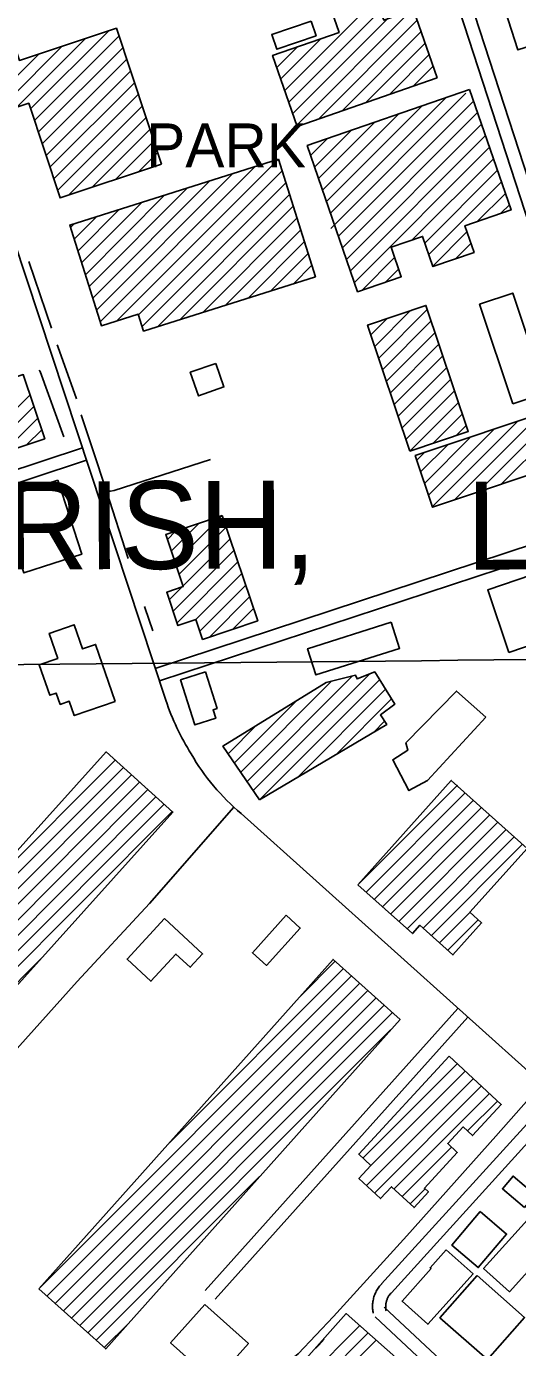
# Model space of a CAD drawing. Extents: x 3625074 to 3663148, y 511451 to 537151.
# Drawn here: x 3642306 to 3643426, y 527554 to 530563 of the extents above; entities that cross this region are included whole.
import ezdxf

# ---------------------------------------------------------------- set-up
doc = ezdxf.new("R2010")
doc.units = 0
for name, color, linetype in [('V-BLDG-OTLN', 7, 'Continuous'), ('V-GRID-MAJR', 7, 'Continuous'), ('V-RAIL-TRAK', 7, 'Continuous'), ('V-ROAD-CNTR', 7, 'Continuous'), ('V-TOPO-GNAM-IDEN', 7, 'Continuous'), ('V-TOPO-SHOR', 7, 'Continuous')]:
    doc.layers.add(name, color=color, linetype=linetype)

msp = doc.modelspace()

# ---------------------------------------------------------------- linework, layer by layer
at = {"layer": 'V-BLDG-OTLN'}
for p, q in [((3642895.2, 530417.3), (3643181.9, 530704)), ((3642904.4, 530391.1), (3643191, 530677.7)), ((3642922.6, 530338.6), (3643183.5, 530599.5)), ((3642315.7, 530375.2), (3642493.7, 530553.2)), ((3642913.5, 530364.9), (3643129.3, 530580.7)), ((3642971.7, 530352.4), (3643197.1, 530577.7)), ((3642284.5, 530379.4), (3642440.8, 530535.6)), ((3642324.5, 530348.7), (3642517.1, 530541.3)), ((3642886.1, 530443.6), (3642978.1, 530535.6)), ((3643025.9, 530371.2), (3643206.2, 530551.5)), ((3643080.1, 530390.1), (3643215.3, 530525.3)), ((3642257.2, 530422.7), (3642335, 530500.6)), ((3642266, 530396.2), (3642387.9, 530518.1)), ((3642333.3, 530322.1), (3642525.9, 530514.7)), ((3642867.9, 530496), (3642869.7, 530497.9)), ((3642877, 530469.8), (3642923.9, 530516.7)), ((3643134.3, 530408.9), (3643224.4, 530499)), ((3642342.1, 530295.5), (3642534.7, 530488.2)), ((3643188.5, 530427.7), (3643233.5, 530472.8)), ((3642350.9, 530269), (3642543.5, 530461.6)), ((3642359.7, 530242.4), (3642552.3, 530435.1)), ((3642368.5, 530215.9), (3642561.1, 530408.5)), ((3642999.9, 530103.1), (3643307.8, 530411)), ((3642377.3, 530189.3), (3642569.9, 530381.9)), ((3642990.4, 530164.3), (3643208.5, 530382.4)), ((3642999.4, 530138), (3643262.4, 530401)), ((3643017.6, 530085.4), (3643325.5, 530393.3)), ((3642402.4, 530179.1), (3642578.7, 530355.4)), ((3642972.2, 530216.9), (3643100.5, 530345.2)), ((3642981.3, 530190.6), (3643154.5, 530363.8)), ((3643026.6, 530059.1), (3643334.5, 530367)), ((3642455.3, 530196.6), (3642587.5, 530328.8)), ((3642963.2, 530243.1), (3643046.6, 530326.6)), ((3643035.7, 530032.8), (3643343.6, 530340.8)), ((3643044.8, 530006.5), (3643352.7, 530314.5)), ((3642508.2, 530214.1), (3642596.3, 530302.3)), ((3642954.1, 530269.4), (3642992.6, 530307.9)), ((3643053.8, 529980.3), (3643361.7, 530288.2)), ((3642512.1, 529892.7), (3642880.5, 530261.1)), ((3642561.1, 530231.7), (3642605.1, 530275.7)), ((3643185.8, 530076.9), (3643370.8, 530261.9)), ((3642466, 529917.3), (3642777.1, 530228.4)), ((3642474.5, 529890.4), (3642828.8, 530244.8)), ((3642561.5, 529906.8), (3642889, 530234.3)), ((3643214.3, 530070), (3643379.9, 530235.6)), ((3642449, 529971), (3642673.7, 530195.7)), ((3642457.5, 529944.2), (3642725.4, 530212.1)), ((3642570, 529879.9), (3642897.5, 530207.4)), ((3643223.4, 530043.7), (3643388.9, 530209.3)), ((3642432, 530024.8), (3642570.3, 530163.1)), ((3642440.5, 529997.9), (3642622, 530179.4)), ((3642604.8, 529879.3), (3642906, 530180.5)), ((3643334, 530119), (3643398, 530183)), ((3642423.5, 530051.6), (3642518.6, 530146.7)), ((3642656.5, 529895.7), (3642914.5, 530153.7)), ((3643387.9, 530137.6), (3643407.1, 530156.7)), ((3642406.6, 530105.3), (3642415.2, 530114)), ((3642415.1, 530078.5), (3642466.9, 530130.4)), ((3642708.2, 529912), (3642923, 530126.8)), ((3642759.9, 529928.4), (3642931.5, 530099.9)), ((3642811.6, 529944.7), (3642940, 530073.1)), ((3643232.4, 530017.5), (3643310.5, 530095.5)), ((3642863.3, 529961.1), (3642948.5, 530046.2)), ((3643284.4, 530034), (3643319.5, 530069.2)), ((3642915, 529977.4), (3642957, 530019.4)), ((3643071.5, 529962.6), (3643145.6, 530036.7)), ((3643125.5, 529981.2), (3643154.7, 530010.4)), ((3643091.4, 529860.9), (3643128.8, 529898.3)), ((3643100.3, 529834.4), (3643182, 529916.2)), ((3643109.2, 529808), (3643220, 529918.8)), ((3643118.1, 529781.5), (3643228.9, 529892.4)), ((3643126.9, 529755), (3643237.8, 529865.9)), ((3643135.8, 529728.6), (3643246.7, 529839.4)), ((3643144.7, 529702.1), (3643255.6, 529813)), ((3643153.6, 529675.6), (3643264.5, 529786.5)), ((3643162.5, 529649.2), (3643273.4, 529760)), ((3642147.6, 529557.4), (3642314.4, 529724.2)), ((3643171.4, 529622.7), (3643282.3, 529733.6)), ((3642200.6, 529575), (3642323.3, 529697.7)), ((3643180.3, 529596.3), (3643291.2, 529707.1)), ((3643233.5, 529614.1), (3643300, 529680.6)), ((3643282.4, 529485), (3643478.8, 529681.5)), ((3643335.4, 529502.7), (3643512.4, 529679.7)), ((3642253.6, 529592.7), (3642332.1, 529671.2)), ((3643231.5, 529469.4), (3643425.7, 529663.7)), ((3643286.8, 529632), (3643308.9, 529654.2)), ((3643388.5, 529520.5), (3643521.2, 529653.2)), ((3642306.7, 529610.4), (3642341, 529644.7)), ((3643213.8, 529522.4), (3643319.6, 529628.3)), ((3643222.6, 529495.9), (3643372.6, 529646)), ((3643196, 529575.5), (3643213.4, 529592.8)), ((3643204.9, 529549), (3643266.5, 529610.5)), ((3642645.5, 529342.2), (3642752.8, 529449.5)), ((3642627.7, 529395.1), (3642646.2, 529413.6)), ((3642636.6, 529368.6), (3642699.5, 529431.5)), ((3642654.4, 529315.7), (3642761.7, 529423)), ((3642663.3, 529289.3), (3642770.6, 529396.6)), ((3642640.7, 529231.3), (3642779.5, 529370.1)), ((3642649.6, 529204.8), (3642788.4, 529343.7)), ((3642692.5, 529212.3), (3642797.3, 529317.2)), ((3642701.4, 529185.9), (3642806.2, 529290.8)), ((3642631.8, 529257.7), (3642660.3, 529286.3)), ((3642723.3, 529172.5), (3642815.1, 529264.3)), ((3642776.6, 529190.4), (3642824, 529237.8)), ((3642829.9, 529208.3), (3642832.9, 529211.4)), ((3642809.1, 528843.8), (3643049.5, 529084.3)), ((3642823.4, 528822.8), (3643089.4, 529088.7)), ((3642794.7, 528864.8), (3643001.9, 529072)), ((3642837.8, 528801.8), (3643111.3, 529075.4)), ((3642924.6, 528853.3), (3643124.9, 529053.6)), ((3642780.4, 528885.8), (3642921.7, 529027.1)), ((3643011.3, 528904.7), (3643138.4, 529031.8)), ((3642766, 528906.8), (3642830.2, 528971.1)), ((3643098.1, 528956.1), (3643122.8, 528980.7)), ((3641811.8, 528160.3), (3642528, 528876.5)), ((3642131.2, 528515), (3642508.4, 528892.3)), ((3641829.4, 528142.6), (3642545.7, 528858.8)), ((3641848, 528125.8), (3642564.3, 528842.1)), ((3641866.6, 528109.1), (3642582.9, 528825.3)), ((3641885.2, 528092.3), (3642601.5, 528808.5)), ((3643062.8, 528609.3), (3643288.8, 528835.3)), ((3643080.5, 528591.7), (3643306.5, 528817.6)), ((3641903.9, 528075.6), (3642620.1, 528791.8)), ((3643099.2, 528575), (3643325.1, 528800.9)), ((3643117.8, 528558.3), (3643343.8, 528784.2)), ((3641922.5, 528058.8), (3642638.7, 528775)), ((3643136.5, 528541.6), (3643362.4, 528767.5)), ((3643155.1, 528524.9), (3643381.1, 528750.9)), ((3643173.8, 528508.2), (3643399.8, 528734.2)), ((3643210.6, 528509.7), (3643418.4, 528717.5)), ((3643229.3, 528493), (3643437.1, 528700.8)), ((3643247.9, 528476.3), (3643317.3, 528545.6)), ((3643266.6, 528459.6), (3643335.9, 528528.9)), ((3641941.1, 528042.1), (3642342, 528443)), ((3642633, 528021.8), (3643028.7, 528417.6)), ((3642931.5, 528355.7), (3643010, 528434.3)), ((3642334.4, 527687.9), (3643047.4, 528400.9)), ((3642353.1, 527671.2), (3643066, 528384.2)), ((3642371.8, 527654.5), (3643084.7, 528367.5)), ((3642390.4, 527637.9), (3643103.4, 528350.8)), ((3642409.1, 527621.2), (3643122, 528334.1)), ((3642427.8, 527604.5), (3643140.7, 528317.4)), ((3642446.4, 527587.8), (3643136.5, 528277.8)), ((3643073.5, 527986.2), (3643288, 528200.8)), ((3643087.6, 527964.9), (3643306.4, 528183.8)), ((3643081.4, 527923.4), (3643324.8, 528166.8)), ((3643099.8, 527906.4), (3643343.1, 528149.8)), ((3643144.1, 527915.4), (3643361.5, 528132.8)), ((3643311.9, 528047.9), (3643379.9, 528115.8)), ((3643162.5, 527898.5), (3643275.1, 528011)), ((3642465.1, 527571.1), (3642837.9, 527943.9)), ((3643180.9, 527881.5), (3643215.2, 527915.8)), ((3642483.8, 527554.4), (3642539.3, 527610)), ((3642864.4, 527402.4), (3643066.4, 527604.4)), ((3642883.1, 527385.8), (3643085.1, 527587.7)), ((3642901.8, 527369.1), (3643103.8, 527571))]:
    msp.add_line(p, q, dxfattribs=at)
for points in [[(3643242.7, 530446.5), (3642923.6, 530335.7), (3642867.5, 530497.1), (3643019.1, 530549.8), (3642979.8, 530663), (3643172.8, 530730.1), (3643210.4, 530622), (3643116.5, 530589.4), (3643120.6, 530577.7), (3643188.9, 530601.4)], [(3643563.6, 530679.8), (3643389.7, 530624), (3643426.4, 530509.7), (3643600.3, 530565.5)], [(3642613.9, 530249.2), (3642511.3, 530559), (3642290.4, 530485.8), (3642275.1, 530532), (3642226.3, 530515.8), (3642272.8, 530375.5), (3642311.4, 530388.3), (3642382.9, 530172.6)], [(3642955.2, 530575.2), (3642865.4, 530544.5), (3642876.7, 530511.4), (3642966.5, 530542.2)], [(3643316.4, 530419.6), (3642946.3, 530292), (3643061.2, 529959), (3643160.5, 529993.3), (3643137.5, 530060.2), (3643209.2, 530084.9), (3643232.9, 530016.3), (3643326.6, 530048.6), (3643305.7, 530109.2), (3643410.9, 530145.5)], [(3642880.5, 530261.1), (3642404.9, 530110.7), (3642477.3, 529881.7), (3642561.1, 529908.2), (3642573.4, 529869.4), (3642965.2, 529993.3)], [(3642113.9, 530018.7), (3641371.6, 529771.2), (3641433.2, 529586.3), (3641530, 529618.5), (3641542, 529582.6), (3641594.3, 529600.1), (3641650.7, 529430.8), (3641831.1, 529490.9), (3641816.4, 529535.1), (3642081.4, 529623.5), (3642107.9, 529544.1), (3642347.8, 529624.1), (3642299, 529770.5), (3642260.4, 529757.6), (3642233.1, 529839.5), (3642251.8, 529845.8), (3642245.6, 529864.5), (3642266.8, 529871.6), (3642237.2, 529960.4), (3642217.6, 529953.8), (3642201.5, 530001.9), (3642127.7, 529977.3)], [(3643415, 529703.5), (3643339.2, 529930.7), (3643415, 529955.9), (3643490.7, 529728.7)], [(3643180.3, 529596.3), (3643083.9, 529883.2), (3643217, 529927.9), (3643313.4, 529641)], [(3642737.8, 529795.9), (3642679.5, 529775.5), (3642698.3, 529721.9), (3642756.6, 529742.3)], [(3643547.8, 529573.7), (3643231.9, 529468.1), (3643192.6, 529585.8), (3643508.5, 529691.4)], [(3642377.8, 529530.1), (3642432.3, 529361.2), (3642300.3, 529318.6), (3642245.8, 529487.6)], [(3642752.8, 529449.5), (3642833.5, 529209.6), (3642707.7, 529167.2), (3642692.5, 529212.3), (3642651.7, 529198.6), (3642626, 529274.7), (3642663.9, 529287.5), (3642624, 529406.1)], [(3643405.7, 529137.7), (3643357.7, 529280.3), (3643458.1, 529314.1), (3643506.2, 529171.6)], [(3642508.5, 529025.9), (3642463.7, 529155.9), (3642433.9, 529145.7), (3642415, 529200.6), (3642358.1, 529181), (3642377.7, 529124), (3642335.3, 529109.4), (3642359.2, 529039.9), (3642374.2, 529045.1), (3642383.2, 529019), (3642404, 529026.2), (3642415.1, 528993.8)], [(3643137.8, 529206.4), (3642947.1, 529146), (3642966, 529086.4), (3643156.7, 529146.8)], [(3642714.6, 529093.1), (3642657.6, 529075.1), (3642690, 528972.5), (3642737.9, 528987.6), (3642731.7, 529007.1), (3642740.8, 529009.9)], [(3642837.8, 528801.8), (3643127.6, 528973.6), (3643113, 528995.2), (3643146, 529019.6), (3643100.3, 529093), (3643059.9, 529077.3), (3643056.3, 529086), (3642989.8, 529068.9), (3642754, 528924.3)], [(3643353.8, 528989.8), (3643220.3, 528845.7), (3643178.3, 528823), (3643141.3, 528893.1), (3643175.8, 528915.3), (3643171.4, 528931.3), (3643287, 529049.6)], [(3641810.8, 528159.3), (3642487.7, 528911), (3642640, 528773.9), (3641963.1, 528022.3)], [(3643061.8, 528608.4), (3643274.6, 528846.2), (3643447.5, 528691.4), (3643317.1, 528545.7), (3643343.9, 528521.7), (3643278.6, 528448.8), (3643203.2, 528516.3), (3643186.1, 528497.2)], [(3642898.2, 528538.9), (3642821.4, 528453.6), (3642853.7, 528424.6), (3642930.4, 528509.8)], [(3642621, 528531.3), (3642535.7, 528439.1), (3642590, 528388.8), (3642647.1, 528450.6), (3642679.7, 528420.5), (3642707.9, 528450.9)], [(3642334.4, 527687.9), (3643005.4, 528438.4), (3643158, 528301.9), (3642487, 527551.5)], [(3643269.7, 528217.7), (3643063.8, 527995.2), (3643091.7, 527969.4), (3643064, 527939.5), (3643113.5, 527893.8), (3643138.4, 527920.8), (3643189.8, 527873.2), (3643222.7, 527908.8), (3643213.4, 527917.4), (3643288.5, 527998.6), (3643266.6, 528018.9), (3643301.9, 528057.1), (3643323.4, 528037.2), (3643388.6, 528107.7)], [(3643548.7, 527956.5), (3643348.2, 527734.8), (3643407.1, 527681.5), (3643553.2, 527843), (3643585.2, 527814), (3643639.7, 527874.2)], [(3643441.6, 527873.5), (3643391.4, 527916.2), (3643415.7, 527944.8), (3643466, 527902.1)], [(3643340.3, 527864.2), (3643275.7, 527788), (3643336.3, 527736.6), (3643400.9, 527812.8)], [(3643263.2, 527777.3), (3643324.4, 527722.5), (3643221.5, 527607.6), (3643162.6, 527660.3), (3643228.8, 527734.3), (3643226.6, 527736.3)], [(3643333.8, 527718.4), (3643441.8, 527622.9), (3643357, 527526.9), (3643248.9, 527622.3)], [(3642712.8, 527652.6), (3642812.1, 527563.8), (3642734, 527476.5), (3642634.7, 527565.4)], [(3642845.7, 527419.1), (3643035.3, 527632), (3643188.3, 527495.8), (3642998.7, 527282.8)]]:
    msp.add_lwpolyline(points, close=True, dxfattribs=at)
at = {"layer": 'V-GRID-MAJR'}
msp.add_spline([(3629187.6, 528981.4), (3634465.5, 529032.5), (3639743.5, 529084.3), (3645021.4, 529136.9)], degree=3, dxfattribs=at)
at = {"layer": 'V-RAIL-TRAK'}
for points in [[(3642812.8, 527469.8), (3642821.5, 527473.6), (3642830.2, 527477.6), (3642838.7, 527481.8), (3642847.2, 527486.2), (3642855.5, 527490.8), (3642863.8, 527495.6), (3642871.9, 527500.5), (3642879.9, 527505.7), (3642887.8, 527511), (3642895.6, 527516.5), (3642903.2, 527522.1), (3642910.8, 527528), (3642918.1, 527534), (3642925.4, 527540.1), (3643006.5, 527625.2), (3643173.1, 527808.8), (3643376.2, 528036.1), (3643468.8, 528140.6)], [(3642966, 527553.2), (3642972.5, 527559.9), (3642978.9, 527566.7), (3642985.1, 527573.7)]]:
    msp.add_lwpolyline(points, dxfattribs=at)
at = {"layer": 'V-ROAD-CNTR'}
for points in [[(3642624.1, 529028.5), (3642248.3, 530164), (3641741.2, 531705)], [(3643667.5, 529452.2), (3642929.3, 531716.9)], [(3643696, 529461.5), (3642960.8, 531717.2)], [(3642433.7, 529603.7), (3641430.8, 529272.5)], [(3642443.1, 529575.3), (3641440.2, 529244)], [(3642609.4, 529072.8), (3643885.5, 529492.3)], [(3642600, 529101.3), (3643667.5, 529452.2)], [(3641998.8, 527907.9), (3642000.9, 527913.2), (3642003.3, 527918.4), (3642005.8, 527923.5), (3642008.6, 527928.5), (3642011.5, 527933.4), (3642014.7, 527938.2), (3642018, 527942.8), (3642021.6, 527947.3), (3642025.2, 527951.7), (3642029.1, 527955.9), (3642033.2, 527959.9), (3642238, 528183.8), (3642421.9, 528388), (3642586.6, 528566.1), (3642779.4, 528785.2)], [(3644480.6, 527255.4), (3644315.4, 527405.2), (3643479.3, 528157), (3642796.1, 528770.6)], [(3643290, 528327), (3642714, 527684.7)], [(3643312.3, 528307), (3642736.4, 527664.7)], [(3643116, 527699.5), (3643508.2, 528131.1)], [(3643138.2, 527679.4), (3643530.4, 528110.9)], [(3643096.9, 527632.4), (3643096.4, 527634.8), (3643096, 527637.5), (3643095.6, 527640.2), (3643095.4, 527642.9), (3643095.2, 527645.7), (3643095.2, 527648.4), (3643095.3, 527651.1), (3643095.4, 527653.8), (3643095.7, 527656.6), (3643096.1, 527659.3), (3643096.5, 527661.9), (3643097.1, 527664.6), (3643097.7, 527667.3), (3643098.5, 527669.9), (3643099.3, 527672.5), (3643100.3, 527675), (3643101.3, 527677.6), (3643102.4, 527680), (3643103.7, 527682.5), (3643105, 527684.9), (3643106.4, 527687.2), (3643107.8, 527689.5), (3643109.4, 527691.7), (3643111.1, 527693.9), (3643112.8, 527696), (3643114.6, 527698.1), (3643116.2, 527699.8)], [(3643126.3, 527638.3), (3643125.9, 527640.2), (3643125.7, 527641.8), (3643125.5, 527643.4), (3643125.3, 527645), (3643125.2, 527646.6), (3643125.2, 527648.3), (3643125.2, 527649.9), (3643125.3, 527651.5), (3643125.5, 527653.1), (3643125.7, 527654.7), (3643126, 527656.3), (3643126.3, 527657.9), (3643126.7, 527659.5), (3643127.2, 527661.1), (3643127.7, 527662.6), (3643128.2, 527664.1), (3643128.8, 527665.6), (3643129.5, 527667.1), (3643130.2, 527668.6), (3643131, 527670), (3643131.9, 527671.4), (3643132.7, 527672.8), (3643133.7, 527674.1), (3643134.6, 527675.4), (3643135.7, 527676.6), (3643136.8, 527677.9), (3643138, 527679.2)], [(3643788.6, 527022.8), (3643121.8, 527646.3)], [(3643768.3, 527000.7), (3643101.3, 527624.4)]]:
    msp.add_lwpolyline(points, dxfattribs=at)
for centre, radius, start, end in [((3643164.4, 529209.4), 569.8, 198.508, 212.1332), ((3643122.6, 529161.3), 509.2, 210.0568, 230.1174)]:
    msp.add_arc(centre, radius, start, end, dxfattribs=at)
at = {"layer": 'V-TOPO-SHOR'}
for p, q in [((3642363.6, 529875.8), (3642312, 530027.8)), ((3642497.6, 529505.1), (3642488.4, 529504.8))]:
    msp.add_line(p, q, dxfattribs=at)
for points in [[(3642420.4, 529715.2), (3642377.6, 529834.4), (3642376.5, 529838.4)], [(3642391.6, 529628.6), (3642337.3, 529777.2), (3642334.9, 529780.5)], [(3642538.5, 529351.6), (3642488.4, 529504.8), (3642456.8, 529601.4), (3642431, 529678.5)], [(3642725.6, 529577.3), (3642506.1, 529506.3), (3642497.6, 529505.1)], [(3642594, 529186.8), (3642576.4, 529240.2), (3642575.3, 529242.4)]]:
    msp.add_lwpolyline(points, dxfattribs=at)

# ---------------------------------------------------------------- texts
at = {"layer": 'V-TOPO-GNAM-IDEN'}
msp.add_text('PARK', height=100, dxfattribs=at).set_placement((3642579.2, 530242.4))
for s, p in [('PARISH,', (3641896.9, 529325.2)), ('LA.', (3643309.5, 529326.1))]:
    msp.add_text(s, height=200, rotation=0.1955, dxfattribs=at).set_placement(p)

doc.saveas('drawing.dxf')
